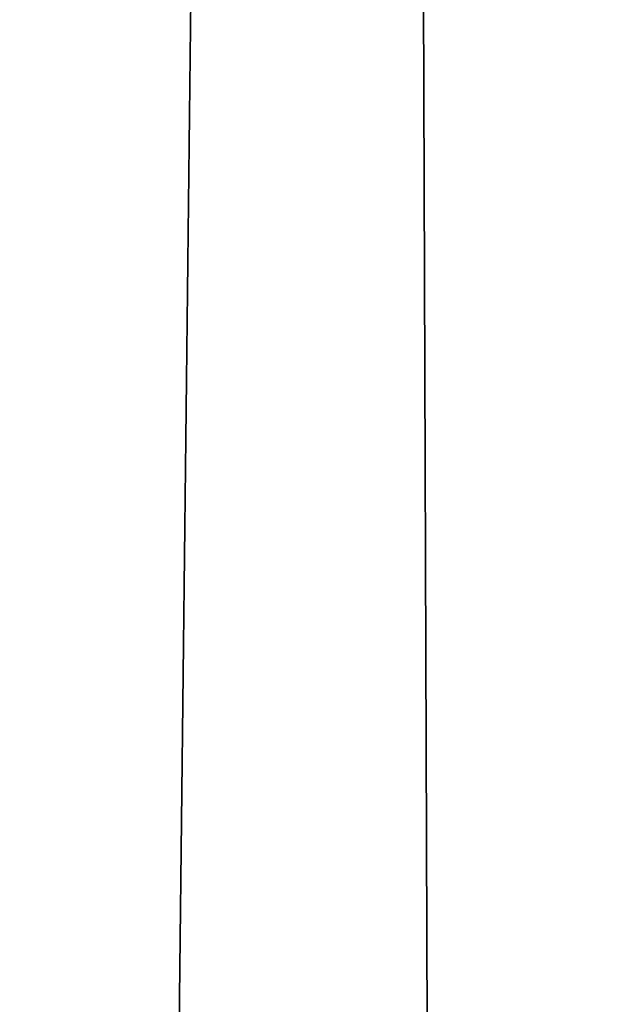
# Model space of a CAD drawing. Header units: millimetres. Extents: x -455 to 455, y -678 to 20.
# Tile 274 of 656: x -2.199 to -2.044, y -55.428 to -55.171. Entities that reach past the tile are written whole.
import ezdxf

# ---------------------------------------------------------------- set-up
doc = ezdxf.new("R2010")
doc.units = ezdxf.units.MM
doc.header["$LTSCALE"] = 65.185185
for name, color, linetype in [('237', 7, 'CONTINUOUS'), ('362', 7, 'CONTINUOUS'), ('375', 7, 'CONTINUOUS'), ('566', 7, 'CONTINUOUS'), ('568', 7, 'CONTINUOUS')]:
    doc.layers.add(name, color=color, linetype=linetype)

msp = doc.modelspace()

# ---------------------------------------------------------------- linework, layer by layer
at = {"layer": '237', "linetype": 'Continuous'}
for points in [[(-2.02482, -74.85131, -2.96229), (-2.2, -25, -1.35), (-2.63505, -74.85131, -1.35), (-2.02482, -74.85131, -2.96229)], [(-1.87094, -25.60872, -2.45872), (-2.2, -25, -1.35), (-2.02482, -74.85131, -2.96229), (-1.87094, -25.60872, -2.45872)]]:
    msp.add_3dface(points, dxfattribs=at)
at = {"layer": '362', "linetype": 'Continuous'}
for points in [[(-2, -74.7, 19.85), (-2, 0, 19.85), (-4.05718, -6.35378, 19.03358), (-2, -74.7, 19.85)], [(-2, -74.7, 19.85), (-4.05718, -6.35378, 19.03358), (-4.12132, -74.7, 18.97132), (-2, -74.7, 19.85)]]:
    msp.add_3dface(points, dxfattribs=at)
at = {"layer": '375', "linetype": 'Continuous'}
for points in [[(-2, -41.71041, -6.15), (-2.34238, -71.5, -6.28562), (-2.35355, -41.71041, -6.29645), (-2, -41.71041, -6.15)], [(-2, -71.5, -6.15), (-2.34238, -71.5, -6.28562), (-2, -41.71041, -6.15), (-2, -71.5, -6.15)]]:
    msp.add_3dface(points, dxfattribs=at)
at = {"layer": '566', "linetype": 'Continuous'}
for points in [[(-2.09344, -12.78906, 15.05), (-1.9099, -11.79276, 15.84277), (-2.63505, -74.85131, 15.05), (-2.09344, -12.78906, 15.05)], [(-2.63505, -74.85131, 15.05), (-1.9099, -11.79276, 15.84277), (-2.02482, -74.85131, 16.66229), (-2.63505, -74.85131, 15.05)]]:
    msp.add_3dface(points, dxfattribs=at)
at = {"layer": '568', "linetype": 'Continuous'}
msp.add_3dface([(-2.63505, -74.85131, 15.05), (-2.32584, -39.4198, 14.79427), (-2.09344, -12.78906, 15.05), (-2.63505, -74.85131, 15.05)], dxfattribs=at)

doc.saveas('drawing.dxf')
